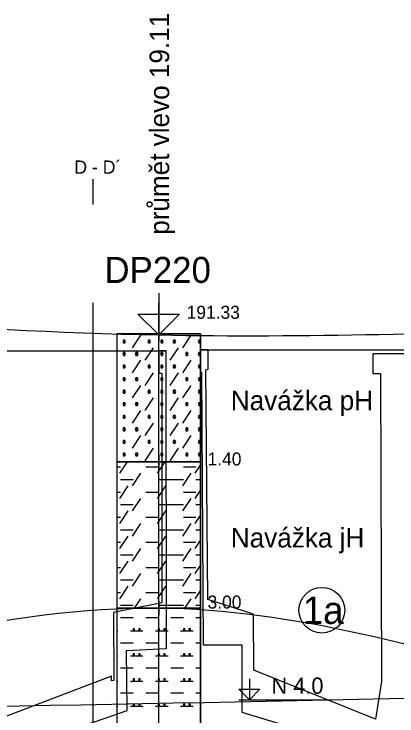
# Model space of a CAD drawing. Extents: x 3042 to 4120, y 576 to 2694.
# Drawn here: x 3345.37 to 3366.29, y 1724.37 to 1762.73 of the extents above; entities that cross this region are included whole.
import ezdxf

# ---------------------------------------------------------------- set-up
doc = ezdxf.new("R2010")
doc.units = 0
for name, color, linetype in [('15', 7, 'Continuous'), ('16', 7, 'Continuous'), ('17', 7, 'Continuous'), ('18', 7, 'Continuous'), ('22', 7, 'Continuous'), ('51', 7, 'Continuous'), ('52', 7, 'Continuous'), ('53', 7, 'Continuous'), ('56', 7, 'Continuous'), ('61', 7, 'Continuous'), ('HPV', 7, 'Continuous'), ('nádrže', 7, 'Continuous'), ('pomocna', 7, 'Continuous'), ('rozhraní', 7, 'Continuous')]:
    doc.layers.add(name, color=color, linetype=linetype)

msp = doc.modelspace()

# ---------------------------------------------------------------- linework, layer by layer
at = {"layer": '15'}
msp.add_lwpolyline([(3353.272, 1747.477), (3353.272, 1745.191), (3352.129, 1746.334), (3354.415, 1746.334), (3353.272, 1745.191)], dxfattribs=at)
at = {"layer": '18'}
msp.add_line((3353.275, 1698.604), (3353.275, 1745.254), dxfattribs=at)
at = {"layer": '22'}
msp.add_lwpolyline([(3349.702, 1752.327), (3349.702, 1752.327), (3349.702, 1753.696)], dxfattribs=at)
at = {"layer": '51'}
for points in [[(3350.989, 1738.254), (3355.561, 1738.254), (3355.561, 1745.254), (3350.989, 1745.254)], [(3350.989, 1730.254), (3355.561, 1730.254), (3355.561, 1738.254), (3350.989, 1738.254)], [(3350.989, 1715.754), (3355.561, 1715.754), (3355.561, 1730.254), (3350.989, 1730.254)]]:
    msp.add_lwpolyline(points, close=True, dxfattribs=at)
for points in [[(3351.84, 1744.489), (3352.298, 1745.175)], [(3352.526, 1745.175), (3352.579, 1745.254)], [(3353.898, 1745.175), (3353.951, 1745.254)], [(3354.584, 1744.489), (3355.041, 1745.175)], [(3351.345, 1744.909), (3351.307, 1744.832), (3351.345, 1744.756), (3351.421, 1744.756), (3351.459, 1744.832), (3351.421, 1744.909), (3351.345, 1744.909), (3351.421, 1744.756)], [(3352.717, 1744.909), (3352.679, 1744.832), (3352.717, 1744.756), (3352.793, 1744.756), (3352.831, 1744.832), (3352.793, 1744.909), (3352.717, 1744.909), (3352.793, 1744.756)], [(3353.403, 1744.909), (3353.364, 1744.832), (3353.403, 1744.756), (3353.479, 1744.756), (3353.517, 1744.832), (3353.479, 1744.909), (3353.403, 1744.909), (3353.479, 1744.756)], [(3354.088, 1744.909), (3354.05, 1744.832), (3354.088, 1744.756), (3354.165, 1744.756), (3354.203, 1744.832), (3354.165, 1744.909), (3354.088, 1744.909), (3354.165, 1744.756)], [(3355.46, 1744.909), (3355.422, 1744.832), (3355.46, 1744.756), (3355.536, 1744.756), (3355.561, 1744.805)], [(3355.561, 1744.86), (3355.536, 1744.909), (3355.46, 1744.909), (3355.536, 1744.756)], [(3352.526, 1743.804), (3352.983, 1744.489)], [(3353.898, 1743.804), (3354.355, 1744.489)], [(3351.345, 1744.223), (3351.307, 1744.147), (3351.345, 1744.07), (3351.421, 1744.07), (3351.459, 1744.147), (3351.421, 1744.223), (3351.345, 1744.223), (3351.421, 1744.07)], [(3352.031, 1744.223), (3351.993, 1744.147), (3352.031, 1744.07), (3352.107, 1744.07), (3352.145, 1744.147), (3352.107, 1744.223), (3352.031, 1744.223), (3352.107, 1744.07)], [(3353.403, 1744.223), (3353.364, 1744.147), (3353.403, 1744.07), (3353.479, 1744.07), (3353.517, 1744.147), (3353.479, 1744.223), (3353.403, 1744.223), (3353.479, 1744.07)], [(3354.774, 1744.223), (3354.736, 1744.147), (3354.774, 1744.07), (3354.85, 1744.07), (3354.888, 1744.147), (3354.85, 1744.223), (3354.774, 1744.223), (3354.85, 1744.07)], [(3355.46, 1744.223), (3355.422, 1744.147), (3355.46, 1744.07), (3355.536, 1744.07), (3355.561, 1744.119)], [(3355.561, 1744.174), (3355.536, 1744.223), (3355.46, 1744.223), (3355.536, 1744.07)], [(3351.345, 1743.537), (3351.307, 1743.461), (3351.345, 1743.385), (3351.421, 1743.385), (3351.459, 1743.461), (3351.421, 1743.537), (3351.345, 1743.537), (3351.421, 1743.385)], [(3351.84, 1743.118), (3352.298, 1743.804)], [(3352.717, 1743.537), (3352.679, 1743.461), (3352.717, 1743.385), (3352.793, 1743.385), (3352.831, 1743.461), (3352.793, 1743.537), (3352.717, 1743.537), (3352.793, 1743.385)], [(3353.403, 1743.537), (3353.364, 1743.461), (3353.403, 1743.385), (3353.479, 1743.385), (3353.517, 1743.461), (3353.479, 1743.537), (3353.403, 1743.537), (3353.479, 1743.385)], [(3354.088, 1743.537), (3354.05, 1743.461), (3354.088, 1743.385), (3354.165, 1743.385), (3354.203, 1743.461), (3354.165, 1743.537), (3354.088, 1743.537), (3354.165, 1743.385)], [(3354.584, 1743.118), (3355.041, 1743.804)], [(3355.46, 1743.537), (3355.422, 1743.461), (3355.46, 1743.385), (3355.536, 1743.385), (3355.561, 1743.433)], [(3355.561, 1743.488), (3355.536, 1743.537), (3355.46, 1743.537), (3355.536, 1743.385)], [(3352.526, 1742.432), (3352.983, 1743.118)], [(3353.898, 1742.432), (3354.355, 1743.118)], [(3351.345, 1742.851), (3351.307, 1742.775), (3351.345, 1742.699), (3351.421, 1742.699), (3351.459, 1742.775), (3351.421, 1742.851), (3351.345, 1742.851), (3351.421, 1742.699)], [(3352.031, 1742.851), (3351.993, 1742.775), (3352.031, 1742.699), (3352.107, 1742.699), (3352.145, 1742.775), (3352.107, 1742.851), (3352.031, 1742.851), (3352.107, 1742.699)], [(3353.403, 1742.851), (3353.364, 1742.775), (3353.403, 1742.699), (3353.479, 1742.699), (3353.517, 1742.775), (3353.479, 1742.851), (3353.403, 1742.851), (3353.479, 1742.699)], [(3354.774, 1742.851), (3354.736, 1742.775), (3354.774, 1742.699), (3354.85, 1742.699), (3354.888, 1742.775), (3354.85, 1742.851), (3354.774, 1742.851), (3354.85, 1742.699)], [(3355.46, 1742.851), (3355.422, 1742.775), (3355.46, 1742.699), (3355.536, 1742.699), (3355.561, 1742.748)], [(3355.561, 1742.802), (3355.536, 1742.851), (3355.46, 1742.851), (3355.536, 1742.699)], [(3351.84, 1741.746), (3352.298, 1742.432)], [(3354.584, 1741.746), (3355.041, 1742.432)], [(3351.345, 1742.165), (3351.307, 1742.089), (3351.345, 1742.013), (3351.421, 1742.013), (3351.459, 1742.089), (3351.421, 1742.165), (3351.345, 1742.165), (3351.421, 1742.013)], [(3352.717, 1742.165), (3352.679, 1742.089), (3352.717, 1742.013), (3352.793, 1742.013), (3352.831, 1742.089), (3352.793, 1742.165), (3352.717, 1742.165), (3352.793, 1742.013)], [(3353.403, 1742.165), (3353.364, 1742.089), (3353.403, 1742.013), (3353.479, 1742.013), (3353.517, 1742.089), (3353.479, 1742.165), (3353.403, 1742.165), (3353.479, 1742.013)], [(3354.088, 1742.165), (3354.05, 1742.089), (3354.088, 1742.013), (3354.165, 1742.013), (3354.203, 1742.089), (3354.165, 1742.165), (3354.088, 1742.165), (3354.165, 1742.013)], [(3355.46, 1742.165), (3355.422, 1742.089), (3355.46, 1742.013), (3355.536, 1742.013), (3355.561, 1742.062)], [(3355.561, 1742.117), (3355.536, 1742.165), (3355.46, 1742.165), (3355.536, 1742.013)], [(3352.526, 1741.06), (3352.983, 1741.746)], [(3353.898, 1741.06), (3354.355, 1741.746)], [(3351.345, 1741.48), (3351.307, 1741.403), (3351.345, 1741.327), (3351.421, 1741.327), (3351.459, 1741.403), (3351.421, 1741.48), (3351.345, 1741.48), (3351.421, 1741.327)], [(3352.031, 1741.48), (3351.993, 1741.403), (3352.031, 1741.327), (3352.107, 1741.327), (3352.145, 1741.403), (3352.107, 1741.48), (3352.031, 1741.48), (3352.107, 1741.327)], [(3353.403, 1741.48), (3353.364, 1741.403), (3353.403, 1741.327), (3353.479, 1741.327), (3353.517, 1741.403), (3353.479, 1741.48), (3353.403, 1741.48), (3353.479, 1741.327)], [(3354.774, 1741.48), (3354.736, 1741.403), (3354.774, 1741.327), (3354.85, 1741.327), (3354.888, 1741.403), (3354.85, 1741.48), (3354.774, 1741.48), (3354.85, 1741.327)], [(3355.46, 1741.48), (3355.422, 1741.403), (3355.46, 1741.327), (3355.536, 1741.327), (3355.561, 1741.376)], [(3355.561, 1741.431), (3355.536, 1741.48), (3355.46, 1741.48), (3355.536, 1741.327)], [(3351.84, 1740.375), (3352.298, 1741.06)], [(3354.584, 1740.375), (3355.041, 1741.06)], [(3351.345, 1740.794), (3351.307, 1740.718), (3351.345, 1740.641), (3351.421, 1740.641), (3351.459, 1740.718), (3351.421, 1740.794), (3351.345, 1740.794), (3351.421, 1740.641)], [(3352.717, 1740.794), (3352.679, 1740.718), (3352.717, 1740.641), (3352.793, 1740.641), (3352.831, 1740.718), (3352.793, 1740.794), (3352.717, 1740.794), (3352.793, 1740.641)], [(3353.403, 1740.794), (3353.364, 1740.718), (3353.403, 1740.641), (3353.479, 1740.641), (3353.517, 1740.718), (3353.479, 1740.794), (3353.403, 1740.794), (3353.479, 1740.641)], [(3354.088, 1740.794), (3354.05, 1740.718), (3354.088, 1740.641), (3354.165, 1740.641), (3354.203, 1740.718), (3354.165, 1740.794), (3354.088, 1740.794), (3354.165, 1740.641)], [(3355.46, 1740.794), (3355.422, 1740.718), (3355.46, 1740.641), (3355.536, 1740.641), (3355.561, 1740.69)], [(3355.561, 1740.745), (3355.536, 1740.794), (3355.46, 1740.794), (3355.536, 1740.641)], [(3351.345, 1740.108), (3351.307, 1740.032), (3351.345, 1739.956), (3351.421, 1739.956), (3351.459, 1740.032), (3351.421, 1740.108), (3351.345, 1740.108), (3351.421, 1739.956)], [(3352.031, 1740.108), (3351.993, 1740.032), (3352.031, 1739.956), (3352.107, 1739.956), (3352.145, 1740.032), (3352.107, 1740.108), (3352.031, 1740.108), (3352.107, 1739.956)], [(3352.526, 1739.689), (3352.983, 1740.375)], [(3353.403, 1740.108), (3353.364, 1740.032), (3353.403, 1739.956), (3353.479, 1739.956), (3353.517, 1740.032), (3353.479, 1740.108), (3353.403, 1740.108), (3353.479, 1739.956)], [(3353.898, 1739.689), (3354.355, 1740.375)], [(3354.774, 1740.108), (3354.736, 1740.032), (3354.774, 1739.956), (3354.85, 1739.956), (3354.888, 1740.032), (3354.85, 1740.108), (3354.774, 1740.108), (3354.85, 1739.956)], [(3355.46, 1740.108), (3355.422, 1740.032), (3355.46, 1739.956), (3355.536, 1739.956), (3355.561, 1740.004)], [(3355.561, 1740.059), (3355.536, 1740.108), (3355.46, 1740.108), (3355.536, 1739.956)], [(3351.84, 1739.003), (3352.298, 1739.689)], [(3354.584, 1739.003), (3355.041, 1739.689)], [(3351.345, 1739.422), (3351.307, 1739.346), (3351.345, 1739.27), (3351.421, 1739.27), (3351.459, 1739.346), (3351.421, 1739.422), (3351.345, 1739.422), (3351.421, 1739.27)], [(3352.717, 1739.422), (3352.679, 1739.346), (3352.717, 1739.27), (3352.793, 1739.27), (3352.831, 1739.346), (3352.793, 1739.422), (3352.717, 1739.422), (3352.793, 1739.27)], [(3353.403, 1739.422), (3353.364, 1739.346), (3353.403, 1739.27), (3353.479, 1739.27), (3353.517, 1739.346), (3353.479, 1739.422), (3353.403, 1739.422), (3353.479, 1739.27)], [(3354.088, 1739.422), (3354.05, 1739.346), (3354.088, 1739.27), (3354.165, 1739.27), (3354.203, 1739.346), (3354.165, 1739.422), (3354.088, 1739.422), (3354.165, 1739.27)], [(3355.46, 1739.422), (3355.422, 1739.346), (3355.46, 1739.27), (3355.536, 1739.27), (3355.561, 1739.319)], [(3355.561, 1739.373), (3355.536, 1739.422), (3355.46, 1739.422), (3355.536, 1739.27)], [(3352.526, 1738.317), (3352.983, 1739.003)], [(3353.898, 1738.317), (3354.355, 1739.003)], [(3351.345, 1738.736), (3351.307, 1738.66), (3351.345, 1738.584), (3351.421, 1738.584), (3351.459, 1738.66), (3351.421, 1738.736), (3351.345, 1738.736), (3351.421, 1738.584)], [(3352.031, 1738.736), (3351.993, 1738.66), (3352.031, 1738.584), (3352.107, 1738.584), (3352.145, 1738.66), (3352.107, 1738.736), (3352.031, 1738.736), (3352.107, 1738.584)], [(3353.403, 1738.736), (3353.364, 1738.66), (3353.403, 1738.584), (3353.479, 1738.584), (3353.517, 1738.66), (3353.479, 1738.736), (3353.403, 1738.736), (3353.479, 1738.584)], [(3354.774, 1738.736), (3354.736, 1738.66), (3354.774, 1738.584), (3354.85, 1738.584), (3354.888, 1738.66), (3354.85, 1738.736), (3354.774, 1738.736), (3354.85, 1738.584)], [(3355.46, 1738.736), (3355.422, 1738.66), (3355.46, 1738.584), (3355.536, 1738.584), (3355.561, 1738.633)], [(3355.561, 1738.688), (3355.536, 1738.736), (3355.46, 1738.736), (3355.536, 1738.584)], [(3351.155, 1737.631), (3351.57, 1738.254)], [(3352.256, 1738.254), (3352.298, 1738.317)], [(3353.212, 1737.631), (3353.627, 1738.254)], [(3354.999, 1738.254), (3355.041, 1738.317)], [(3350.989, 1737.974), (3351.193, 1737.974)], [(3352.564, 1737.974), (3353.25, 1737.974)], [(3354.622, 1737.974), (3355.308, 1737.974)], [(3355.269, 1737.631), (3355.561, 1738.068)], [(3351.84, 1736.946), (3352.298, 1737.631)], [(3354.584, 1736.946), (3355.041, 1737.631)], [(3351.193, 1737.289), (3351.879, 1737.289)], [(3353.25, 1737.289), (3353.936, 1737.289)], [(3353.936, 1737.289), (3354.622, 1737.289)], [(3355.308, 1737.289), (3355.561, 1737.289)], [(3350.989, 1736.603), (3351.193, 1736.603)], [(3351.155, 1736.26), (3351.612, 1736.946)], [(3352.564, 1736.603), (3353.25, 1736.603)], [(3353.212, 1736.26), (3353.669, 1736.946)], [(3354.622, 1736.603), (3355.308, 1736.603)], [(3355.269, 1736.26), (3355.561, 1736.697)], [(3351.84, 1735.574), (3352.298, 1736.26)], [(3354.584, 1735.574), (3355.041, 1736.26)], [(3351.193, 1735.917), (3351.879, 1735.917)], [(3353.25, 1735.917), (3353.936, 1735.917)], [(3353.936, 1735.917), (3354.622, 1735.917)], [(3355.308, 1735.917), (3355.561, 1735.917)], [(3351.155, 1734.888), (3351.612, 1735.574)], [(3353.212, 1734.888), (3353.669, 1735.574)], [(3350.989, 1735.231), (3351.193, 1735.231)], [(3352.564, 1735.231), (3353.25, 1735.231)], [(3354.622, 1735.231), (3355.308, 1735.231)], [(3355.269, 1734.888), (3355.561, 1735.325)], [(3351.84, 1734.202), (3352.298, 1734.888)], [(3354.584, 1734.202), (3355.041, 1734.888)], [(3351.193, 1734.545), (3351.879, 1734.545)], [(3353.25, 1734.545), (3353.936, 1734.545)], [(3353.936, 1734.545), (3354.622, 1734.545)], [(3355.308, 1734.545), (3355.561, 1734.545)], [(3351.155, 1733.517), (3351.612, 1734.202)], [(3353.212, 1733.517), (3353.669, 1734.202)], [(3355.269, 1733.517), (3355.561, 1733.953)], [(3350.989, 1733.86), (3351.193, 1733.86)], [(3351.84, 1732.831), (3352.298, 1733.517)], [(3352.564, 1733.86), (3353.25, 1733.86)], [(3354.584, 1732.831), (3355.041, 1733.517)], [(3354.622, 1733.86), (3355.308, 1733.86)], [(3351.193, 1733.174), (3351.879, 1733.174)], [(3353.25, 1733.174), (3353.936, 1733.174)], [(3353.936, 1733.174), (3354.622, 1733.174)], [(3355.308, 1733.174), (3355.561, 1733.174)], [(3351.155, 1732.145), (3351.612, 1732.831)], [(3353.212, 1732.145), (3353.669, 1732.831)], [(3350.989, 1732.488), (3351.193, 1732.488)], [(3352.564, 1732.488), (3353.25, 1732.488)], [(3354.622, 1732.488), (3355.308, 1732.488)], [(3355.269, 1732.145), (3355.561, 1732.582)], [(3351.84, 1731.459), (3352.298, 1732.145)], [(3354.584, 1731.459), (3355.041, 1732.145)], [(3351.193, 1731.802), (3351.879, 1731.802)], [(3353.25, 1731.802), (3353.936, 1731.802)], [(3353.936, 1731.802), (3354.622, 1731.802)], [(3355.308, 1731.802), (3355.561, 1731.802)], [(3351.155, 1730.773), (3351.612, 1731.459)], [(3353.212, 1730.773), (3353.669, 1731.459)], [(3355.269, 1730.773), (3355.561, 1731.21)], [(3350.989, 1731.116), (3351.193, 1731.116)], [(3352.564, 1731.116), (3353.25, 1731.116)], [(3354.622, 1731.116), (3355.308, 1731.116)], [(3351.952, 1730.254), (3352.298, 1730.773)], [(3354.695, 1730.254), (3355.041, 1730.773)], [(3351.193, 1730.431), (3351.879, 1730.431)], [(3353.25, 1730.431), (3353.936, 1730.431)], [(3353.936, 1730.431), (3354.622, 1730.431)], [(3355.308, 1730.431), (3355.561, 1730.431)], [(3351.193, 1729.745), (3351.879, 1729.745)], [(3352.564, 1729.745), (3353.25, 1729.745)], [(3353.936, 1729.745), (3354.622, 1729.745)], [(3355.308, 1729.745), (3355.561, 1729.745)], [(3350.989, 1729.021), (3351.04, 1729.021)], [(3351.726, 1729.021), (3352.412, 1729.021)], [(3351.879, 1729.135), (3351.879, 1729.059), (3351.955, 1729.059), (3351.955, 1729.135), (3351.879, 1729.135), (3351.955, 1729.059)], [(3352.183, 1729.135), (3352.183, 1729.059), (3352.26, 1729.059), (3352.26, 1729.135), (3352.183, 1729.135), (3352.26, 1729.059)], [(3353.098, 1729.021), (3353.784, 1729.021)], [(3353.25, 1729.135), (3353.25, 1729.059), (3353.326, 1729.059), (3353.326, 1729.135), (3353.25, 1729.135), (3353.326, 1729.059)], [(3353.555, 1729.135), (3353.555, 1729.059), (3353.631, 1729.059), (3353.631, 1729.135), (3353.555, 1729.135), (3353.631, 1729.059)], [(3354.469, 1729.021), (3355.155, 1729.021)], [(3354.622, 1729.135), (3354.622, 1729.059), (3354.698, 1729.059), (3354.698, 1729.135), (3354.622, 1729.135), (3354.698, 1729.059)], [(3354.927, 1729.135), (3354.927, 1729.059), (3355.003, 1729.059), (3355.003, 1729.135), (3354.927, 1729.135), (3355.003, 1729.059)], [(3351.193, 1728.373), (3351.879, 1728.373)], [(3352.564, 1728.373), (3353.25, 1728.373)], [(3353.936, 1728.373), (3354.622, 1728.373)], [(3355.308, 1728.373), (3355.561, 1728.373)], [(3351.879, 1727.764), (3351.879, 1727.687), (3351.955, 1727.687), (3351.955, 1727.764), (3351.879, 1727.764), (3351.955, 1727.687)], [(3352.183, 1727.764), (3352.183, 1727.687), (3352.26, 1727.687), (3352.26, 1727.764), (3352.183, 1727.764), (3352.26, 1727.687)], [(3353.25, 1727.764), (3353.25, 1727.687), (3353.326, 1727.687), (3353.326, 1727.764), (3353.25, 1727.764), (3353.326, 1727.687)], [(3353.555, 1727.764), (3353.555, 1727.687), (3353.631, 1727.687), (3353.631, 1727.764), (3353.555, 1727.764), (3353.631, 1727.687)], [(3354.622, 1727.764), (3354.622, 1727.687), (3354.698, 1727.687), (3354.698, 1727.764), (3354.622, 1727.764), (3354.698, 1727.687)], [(3354.927, 1727.764), (3354.927, 1727.687), (3355.003, 1727.687), (3355.003, 1727.764), (3354.927, 1727.764), (3355.003, 1727.687)], [(3350.989, 1727.649), (3351.04, 1727.649)], [(3351.726, 1727.649), (3352.412, 1727.649)], [(3353.098, 1727.649), (3353.784, 1727.649)], [(3354.469, 1727.649), (3355.155, 1727.649)], [(3351.193, 1727.002), (3351.879, 1727.002)], [(3352.564, 1727.002), (3353.25, 1727.002)], [(3353.936, 1727.002), (3354.622, 1727.002)], [(3355.308, 1727.002), (3355.561, 1727.002)], [(3350.989, 1726.278), (3351.04, 1726.278)], [(3351.726, 1726.278), (3352.412, 1726.278)], [(3351.879, 1726.392), (3351.879, 1726.316), (3351.955, 1726.316), (3351.955, 1726.392), (3351.879, 1726.392), (3351.955, 1726.316)], [(3352.183, 1726.392), (3352.183, 1726.316), (3352.26, 1726.316), (3352.26, 1726.392), (3352.183, 1726.392), (3352.26, 1726.316)], [(3353.098, 1726.278), (3353.784, 1726.278)], [(3353.25, 1726.392), (3353.25, 1726.316), (3353.326, 1726.316), (3353.326, 1726.392), (3353.25, 1726.392), (3353.326, 1726.316)], [(3353.555, 1726.392), (3353.555, 1726.316), (3353.631, 1726.316), (3353.631, 1726.392), (3353.555, 1726.392), (3353.631, 1726.316)], [(3354.469, 1726.278), (3355.155, 1726.278)], [(3354.622, 1726.392), (3354.622, 1726.316), (3354.698, 1726.316), (3354.698, 1726.392), (3354.622, 1726.392), (3354.698, 1726.316)], [(3354.927, 1726.392), (3354.927, 1726.316), (3355.003, 1726.316), (3355.003, 1726.392), (3354.927, 1726.392), (3355.003, 1726.316)], [(3351.193, 1725.63), (3351.879, 1725.63)], [(3352.564, 1725.63), (3353.25, 1725.63)], [(3353.936, 1725.63), (3354.622, 1725.63)], [(3355.308, 1725.63), (3355.561, 1725.63)], [(3350.989, 1724.906), (3351.04, 1724.906)], [(3351.726, 1724.906), (3352.412, 1724.906)], [(3351.879, 1725.02), (3351.879, 1724.944), (3351.955, 1724.944), (3351.955, 1725.02), (3351.879, 1725.02), (3351.955, 1724.944)], [(3352.183, 1725.02), (3352.183, 1724.944), (3352.26, 1724.944), (3352.26, 1725.02), (3352.183, 1725.02), (3352.26, 1724.944)], [(3353.098, 1724.906), (3353.784, 1724.906)], [(3353.25, 1725.02), (3353.25, 1724.944), (3353.326, 1724.944), (3353.326, 1725.02), (3353.25, 1725.02), (3353.326, 1724.944)], [(3353.555, 1725.02), (3353.555, 1724.944), (3353.631, 1724.944), (3353.631, 1725.02), (3353.555, 1725.02), (3353.631, 1724.944)], [(3354.469, 1724.906), (3355.155, 1724.906)], [(3354.622, 1725.02), (3354.622, 1724.944), (3354.698, 1724.944), (3354.698, 1725.02), (3354.622, 1725.02), (3354.698, 1724.944)], [(3354.927, 1725.02), (3354.927, 1724.944), (3355.003, 1724.944), (3355.003, 1725.02), (3354.927, 1725.02), (3355.003, 1724.944)]]:
    msp.add_lwpolyline(points, dxfattribs=at)
at = {"layer": '53'}
for points in [[(3350.989, 1745.254), (3355.561, 1745.254)], [(3350.989, 1745.254), (3350.989, 1710.254)], [(3355.561, 1745.254), (3355.561, 1710.254)], [(3350.989, 1738.254), (3355.561, 1738.254)], [(3350.989, 1730.254), (3355.561, 1730.254)]]:
    msp.add_lwpolyline(points, dxfattribs=at)
at = {"layer": '56'}
for points in [[(3353.275, 1745.635), (3353.275, 1744.873)], [(3352.894, 1745.254), (3353.656, 1745.254)], [(3353.275, 1738.635), (3353.275, 1737.873)], [(3352.894, 1738.254), (3353.656, 1738.254)], [(3353.275, 1730.635), (3353.275, 1729.873)], [(3352.894, 1730.254), (3353.656, 1730.254)]]:
    msp.add_lwpolyline(points, dxfattribs=at)
at = {"layer": '61'}
for points in [[(3358.224, 1726.397), (3358.224, 1725.254), (3357.653, 1725.826), (3358.796, 1725.826), (3358.224, 1725.254)], [(3357.653, 1725.254), (3362.648, 1725.254)]]:
    msp.add_lwpolyline(points, dxfattribs=at)
at = {"layer": 'HPV'}
msp.add_spline([(3230.252, 1725.131), (3237.162, 1725.131), (3320.372, 1724.616), (3428.242, 1726.321), (3436.076, 1726.321)], degree=3, dxfattribs=at)
at = {"layer": 'nádrže'}
for p, q in [((3333.063, 1744.329), (3353.683, 1744.329)), ((3355.546, 1744.369), (3376.166, 1744.369))]:
    msp.add_line(p, q, dxfattribs=at)
for points in [[(3345.304, 1722.503), (3351.555, 1724.659), (3351.51, 1727.944), (3353.701, 1728.057), (3353.683, 1744.329), (3353.282, 1744.318), (3353.284, 1743.095), (3353.438, 1743.1), (3353.451, 1730.548), (3350.796, 1730.031), (3350.825, 1726.314), (3350.693, 1726.288), (3350.691, 1726.545), (3344.241, 1724.081)], [(3366.817, 1744.162), (3364.973, 1744.162), (3364.977, 1743.087), (3365.382, 1743.087), (3365.441, 1726.258), (3365.122, 1724.188), (3358.471, 1726.874), (3358.46, 1729.932), (3355.949, 1730.724), (3355.847, 1743.288), (3355.971, 1743.313), (3355.966, 1744.369), (3355.546, 1744.369), (3355.536, 1743.163), (3355.602, 1743.149)], [(3355.602, 1743.149), (3355.707, 1728.247), (3357.806, 1728.247), (3357.806, 1724.575), (3363.503, 1722.848)]]:
    msp.add_lwpolyline(points, dxfattribs=at)
at = {"layer": 'pomocna'}
for p, q in [((3349.702, 1698.795), (3349.702, 1746.945)), ((3353.272, 1698.605), (3353.272, 1746.945))]:
    msp.add_line(p, q, dxfattribs=at)
at = {"layer": 'rozhraní'}
msp.add_circle((3362.184, 1730.146), 1.25, dxfattribs=at)
for points in [[(3268.862, 1746.755), (3285.772, 1745.591), (3320.372, 1746.486), (3353.272, 1745.191), (3377.368, 1745.455), (3417.072, 1745.205), (3436.949, 1745.141)], [(3375.28, 1725.942), (3353.275, 1730.254), (3328.265, 1725.266)]]:
    msp.add_spline(points, degree=3, dxfattribs=at)

# ---------------------------------------------------------------- texts
at = {"layer": '16'}
msp.add_text('průmět vlevo 19.11', height=1.0668, rotation=90, dxfattribs=at).set_placement((3353.843, 1750.665))
msp.add_text('DP220', height=1.4224, dxfattribs=at).set_placement((3350.308, 1748.033))
at = {"layer": '17'}
msp.add_text('191.33', height=0.7112, dxfattribs=at).set_placement((3354.799, 1746.072))
at = {"layer": '22'}
msp.add_text('D - D´', height=0.72, dxfattribs=at).set_placement((3348.666, 1754.005))
at = {"layer": '52'}
for s, height, p in [('Navážka pH', 1.0668, (3357.212, 1741.076)), ('1.40', 0.7112, (3355.942, 1738.056)), ('Navážka jH', 1.0668, (3357.212, 1733.576)), ('3.00', 0.7112, (3355.942, 1730.238))]:
    msp.add_text(s, height=height, dxfattribs=at).set_placement(p)
at = {"layer": '61'}
msp.add_text('N 4.0', height=0.889, dxfattribs=at).set_placement((3359.431, 1725.578))
at = {"layer": 'rozhraní'}
msp.add_text('1a', height=1.5, dxfattribs=at).set_placement((3361.14, 1729.396))

doc.saveas('drawing.dxf')
